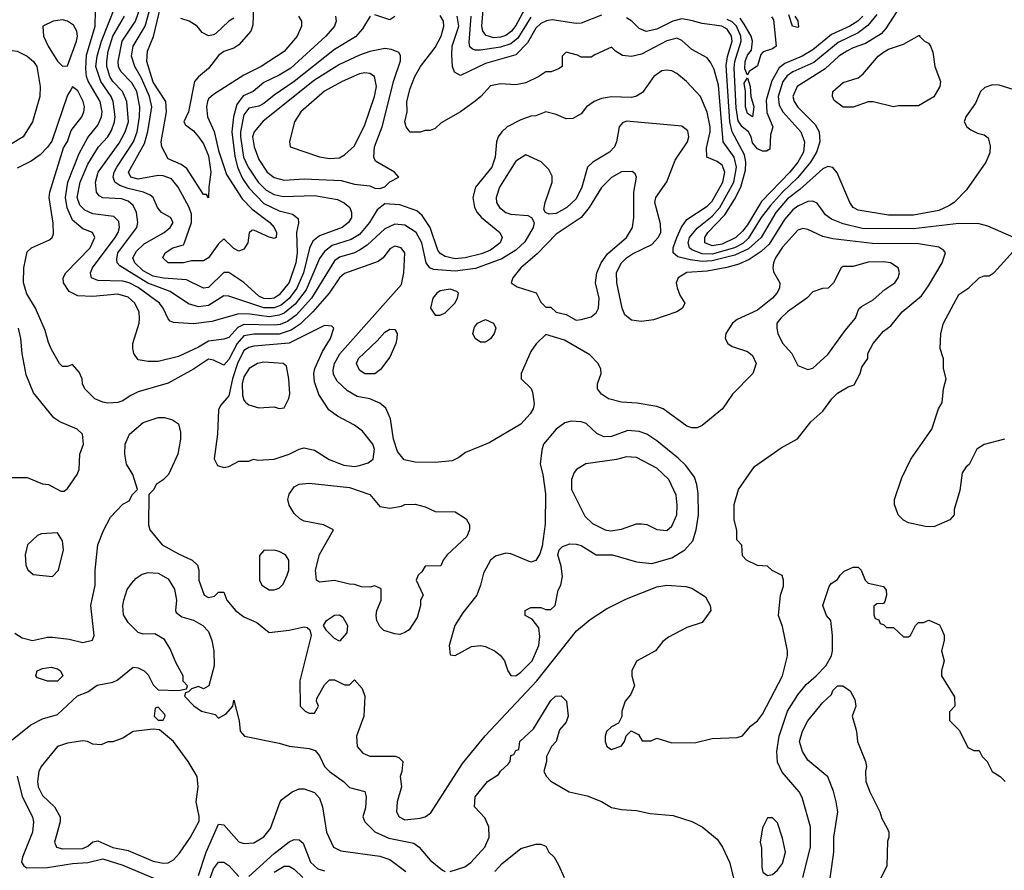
# Model space of a CAD drawing. Header units: inches. Extents: x 1793389 to 1900389, y 320802 to 470796.
# Tile 667 of 752: x 1865340 to 1869250, y 433478 to 436855. Entities that reach past the tile are written whole.
import ezdxf

# ---------------------------------------------------------------- set-up
doc = ezdxf.new("R2010")
doc.units = ezdxf.units.IN
doc.header["$MEASUREMENT"] = 0
doc.layers.add('B8463', color=7, linetype='Continuous')

msp = doc.modelspace()

# ---------------------------------------------------------------- linework, layer by layer
at = {"layer": 'B8463', "color": 2}
for points, elevation in [([(1868850, 436928.7), (1868779.9, 436820.1), (1868761.1, 436798.9), (1868699.2, 436760.8), (1868650, 436744.2), (1868624.9, 436730), (1868593.4, 436710), (1868539.4, 436660.6), (1868427.7, 436590), (1868410.7, 436550), (1868416.3, 436530), (1868430, 436508), (1868499.2, 436439.2), (1868515.5, 436410), (1868517.6, 436370), (1868504.6, 436330), (1868480.2, 436290), (1868430.8, 436229.2), (1868368.9, 436171.1), (1868321.8, 436118.2), (1868285.2, 436070), (1868233.5, 435986.5), (1868212.6, 435967.4), (1868179.5, 435950), (1868090, 435924.7), (1868050, 435925.2), (1868010, 435941.7), (1868000.5, 435950), (1867995.1, 435970), (1867999.8, 435990), (1868030, 436027.4), (1868090, 436074.9), (1868120.8, 436110), (1868175.7, 436210), (1868187, 436270), (1868178, 436310), (1868134.3, 436370), (1868115, 436595), (1868097.5, 436657.5), (1868084.8, 436684.8), (1868070, 436704), (1868010, 436737.2), (1867970, 436773.2), (1867950, 436782), (1867910, 436771.6), (1867810, 436718), (1867770, 436709.3), (1867733.6, 436713.6), (1867706, 436730), (1867690, 436746), (1867623.6, 436716.4), (1867610, 436706), (1867570, 436706), (1867554.6, 436714.6), (1867510, 436726), (1867494, 436710), (1867494, 436670), (1867479.6, 436660.4), (1867451.1, 436648.9), (1867430, 436648.7), (1867402, 436630), (1867350, 436605.2), (1867310, 436597.2), (1867250, 436601.2), (1867210, 436593.2), (1867171, 436550), (1867148.3, 436531.7), (1867090.4, 436489.6), (1867014.4, 436445.6), (1866990, 436424), (1866970, 436415.3), (1866950, 436415.3), (1866930.9, 436409.1), (1866890, 436409), (1866875.3, 436430), (1866869.2, 436450), (1866879, 436490), (1866877.2, 436530), (1866890, 436582), (1866909.5, 436630), (1866932.3, 436670), (1866990, 436744.9), (1867014.3, 436790), (1867024.7, 436830), (1867022.4, 436850), (1867010, 436871.8)], 370), ([(1869288, 435990), (1869184.7, 436035.3), (1869150, 436045.2), (1869070, 436046.6), (1868890, 436024.8), (1868686.3, 436026.3), (1868610, 436045.1), (1868563.5, 436063.5), (1868540.4, 436080.4), (1868507.3, 436127.3), (1868490, 436135.1), (1868470, 436133.6), (1868430, 436115.6), (1868410, 436100.7), (1868378, 436062), (1868316, 435964), (1868285.4, 435934.6), (1868237, 435903), (1868195.9, 435884.1), (1868148.2, 435871.8), (1868070, 435856.9), (1867988.9, 435851.1), (1867954.8, 435830), (1867946.8, 435810), (1867950.7, 435790.7), (1867962, 435762), (1867982, 435730), (1867972, 435710), (1867950, 435695.3), (1867856.7, 435663.3), (1867810, 435657), (1867770, 435662.7), (1867743.6, 435683.6), (1867732.3, 435710), (1867711.6, 435810), (1867710, 435851.3), (1867729.6, 435890), (1867749.6, 435910), (1867773.6, 435926.4), (1867850, 435963), (1867875.1, 435990), (1867886.6, 436010), (1867884.8, 436044.8), (1867862.7, 436130), (1867866, 436150), (1867910, 436211), (1867942.8, 436297.2), (1867991.8, 436370), (1867998, 436390), (1867994, 436414), (1867970, 436432.3), (1867750, 436452.3), (1867734, 436446), (1867721, 436430), (1867710.8, 436370), (1867702.8, 436350), (1867682.8, 436330), (1867616, 436290), (1867594.8, 436270), (1867572.4, 436190), (1867550, 436143.7), (1867513.4, 436110), (1867470, 436085.6), (1867442.9, 436082.9), (1867428, 436090), (1867422, 436102), (1867426.6, 436130), (1867454.5, 436210), (1867454.2, 436234.2), (1867441.2, 436261.2), (1867411.5, 436291.5), (1867350, 436319), (1867310, 436293.2), (1867246, 436190), (1867232.7, 436150), (1867233.4, 436130), (1867244.9, 436110), (1867270, 436090.5), (1867290, 436083.8), (1867357.5, 436077.5), (1867372, 436070), (1867382.8, 436050), (1867379.1, 436030), (1867346.4, 435973.6), (1867310, 435940.5), (1867254.4, 435905.6), (1867150, 435866.9), (1867070, 435856.4), (1866983.8, 435863.8), (1866969.3, 435870), (1866953.6, 435890), (1866936.4, 435970), (1866915.1, 436010), (1866870, 436039.7), (1866830, 436043), (1866790, 436025.1), (1866719.7, 435960.3), (1866690, 435939.7), (1866670, 435929.7), (1866610, 435913), (1866590, 435898.4), (1866498.5, 435750), (1866437.3, 435682.7), (1866403.4, 435656.6), (1866374.5, 435645.5), (1866350, 435642), (1866230, 435645.3), (1866206.7, 435633.3), (1866170, 435594), (1866150, 435587.3), (1866090, 435579.6), (1866050, 435555.6), (1865970, 435518.7), (1865890, 435498), (1865850, 435498), (1865810, 435505.2), (1865793.2, 435530), (1865789.4, 435550), (1865789.5, 435570), (1865813.6, 435650), (1865815.6, 435670), (1865814.5, 435694.5), (1865797, 435730), (1865770, 435753.6), (1865730, 435766), (1865630, 435756.3), (1865570, 435759.5), (1865536.6, 435776.6), (1865513.2, 435810), (1865512.7, 435830), (1865522.7, 435850), (1865619.5, 435950), (1865638, 435990), (1865628.7, 436010), (1865590, 436024.5), (1865550, 436059.5), (1865527.8, 436107.8), (1865521.5, 436150), (1865530.9, 436210), (1865575.5, 436324.5), (1865610, 436388), (1865650, 436436.3), (1865665.1, 436470), (1865666.9, 436490), (1865659.1, 436530), (1865611.7, 436611.7), (1865605.1, 436630), (1865602.2, 436662.2), (1865604.8, 436715.2), (1865639.7, 436830), (1865640.9, 436890)], 378), ([(1869290, 436577), (1869230, 436596), (1869203.5, 436596.5), (1869173.7, 436586.3), (1869156, 436570), (1869135.9, 436524.1), (1869098, 436470), (1869091.3, 436450), (1869102, 436430), (1869118, 436418), (1869144.5, 436404.5), (1869170, 436398), (1869186, 436386), (1869194.8, 436354.8), (1869193.2, 436326.8), (1869177.3, 436290), (1869099.9, 436180.1), (1869050.7, 436130), (1869030, 436116.2), (1868990, 436098), (1868890, 436079.7), (1868790, 436079.7), (1868670, 436099.3), (1868650, 436109.2), (1868637.2, 436130), (1868587.2, 436247.2), (1868570, 436269), (1868550, 436272.3), (1868530, 436263.7), (1868438.9, 436181.1), (1868390, 436143.5), (1868343.6, 436090), (1868285.2, 435990), (1868234.2, 435945.8), (1868180.1, 435919.9), (1868090, 435897.7), (1868050, 435895), (1868002.2, 435902.2), (1867954.2, 435914.1), (1867935.1, 435930), (1867935.1, 435950), (1867949.8, 435990.2), (1867968.5, 436031.5), (1867990, 436062), (1868070, 436114.4), (1868090, 436135.5), (1868132.4, 436210), (1868140.5, 436250), (1868130, 436278), (1868110, 436292.3), (1868068.7, 436310), (1868067, 436347), (1868082, 436410), (1868082, 436430), (1868070, 436488.7), (1868044, 436550), (1867988.7, 436610), (1867950, 436641.2), (1867930, 436652.7), (1867910, 436655.1), (1867890, 436652.3), (1867858.8, 436630), (1867813, 436567), (1867790, 436552.3), (1867770, 436547), (1867690, 436549.6), (1867650, 436542), (1867621, 436530), (1867591, 436510), (1867570, 436482), (1867536.9, 436463.1), (1867510, 436462), (1867470, 436479), (1867430, 436489), (1867390, 436473.2), (1867370, 436472.3), (1867330, 436458), (1867276, 436430), (1867254.8, 436410), (1867240.7, 436390), (1867233.4, 436370), (1867228.2, 436310), (1867214.4, 436270), (1867150.6, 436190), (1867139.1, 436150), (1867145.5, 436110), (1867156.3, 436090), (1867173.4, 436070), (1867247.3, 436010), (1867256.3, 435990), (1867248, 435970), (1867210, 435940.5), (1867174.1, 435925.9), (1867109.7, 435909.7), (1867070, 435906), (1867030, 435915.8), (1867010, 435927.6), (1867000.8, 435940.8), (1866969.7, 436030), (1866937.7, 436077.7), (1866916.6, 436096.6), (1866850, 436120.9), (1866790, 436124), (1866759.3, 436100.7), (1866728.5, 436050), (1866690, 436003), (1866656.9, 435983.1), (1866581.1, 435958.9), (1866550, 435935.6), (1866530, 435906.6), (1866477, 435783), (1866434, 435726), (1866390, 435690.8), (1866370, 435681.6), (1866330, 435675.4), (1866253.6, 435686.4), (1866210, 435687.4), (1866102.6, 435657.4), (1866030, 435647.3), (1865950, 435653.2), (1865938, 435658), (1865930, 435668), (1865909.4, 435710), (1865894.5, 435730), (1865810, 435792), (1865775.1, 435810), (1865750, 435816.8), (1865650, 435819.6), (1865625.2, 435830), (1865622, 435842), (1865620.9, 435850), (1865629.5, 435870), (1865718.9, 435990), (1865731.1, 436010), (1865736.3, 436030), (1865734, 436054), (1865714, 436074), (1865630, 436084.7), (1865598.5, 436098.5), (1865579.2, 436119.2), (1865568.5, 436150), (1865579.7, 436210), (1865610, 436282), (1865653.3, 436350), (1865690, 436390.5), (1865704.7, 436415.3), (1865716.9, 436450), (1865719.1, 436470), (1865711.1, 436530), (1865702.6, 436550), (1865662, 436610), (1865642.4, 436670), (1865647.7, 436710), (1865665, 436770), (1865719.7, 436910)], 374), ([(1866594, 436870), (1866597.3, 436850), (1866590.7, 436830), (1866556.3, 436790), (1866416.4, 436663.6), (1866370, 436634.7), (1866310, 436605.6), (1866266.8, 436570), (1866227.4, 436552.6), (1866201.9, 436518.2), (1866189, 436470), (1866182.6, 436410), (1866193.9, 436313.9), (1866204.2, 436270), (1866224.9, 436224.9), (1866250, 436187.2), (1866310, 436126), (1866370, 436096.5), (1866423, 436083), (1866446.4, 436066.4), (1866447.1, 436047.1), (1866439.3, 436010), (1866441.3, 435930), (1866436.5, 435890), (1866410, 435812.3), (1866370, 435762.6), (1866350, 435749.8), (1866330, 435746.6), (1866310, 435748.8), (1866290, 435757.7), (1866230, 435812), (1866170, 435852), (1866150, 435852.3), (1866090, 435792.3), (1866070, 435789.6), (1866002, 435822), (1865911.3, 435828.7), (1865870, 435837.2), (1865830, 435858), (1865797.4, 435890), (1865789.7, 435910), (1865803, 435937), (1865834.7, 435965.3), (1865914, 436010), (1865938, 436030), (1865949.3, 436050), (1865939, 436070), (1865902.7, 436090), (1865886.6, 436110), (1865869.5, 436149.5), (1865858.3, 436158.3), (1865831, 436171), (1865770, 436184.8), (1865737.3, 436197.3), (1865717.6, 436210), (1865711.1, 436230), (1865714.8, 436250), (1865726, 436270), (1865792.1, 436370), (1865806.6, 436410), (1865816.1, 436470), (1865816.8, 436510), (1865804.8, 436570), (1865784.9, 436604.9), (1865742, 436650), (1865732.8, 436670), (1865731.1, 436690), (1865747.3, 436770), (1865799.8, 436850), (1865820.4, 436910)], 366), ([(1866446.8, 436870), (1866458.8, 436850), (1866458.8, 436830), (1866442, 436790), (1866390, 436729.3), (1866298.8, 436670), (1866230, 436635.6), (1866110, 436558), (1866090, 436541.2), (1866085.3, 436530), (1866082, 436510), (1866085.7, 436470), (1866111.8, 436411.8), (1866130, 436336), (1866161.1, 436241.1), (1866224, 436144), (1866262.7, 436102.7), (1866332.7, 436050), (1866350.4, 436030), (1866359.1, 436010), (1866358, 435990), (1866350, 435987), (1866330, 435992), (1866270, 436019.3), (1866261.4, 436018.6), (1866250.9, 436009.1), (1866245.5, 435970), (1866230, 435943.7), (1866210, 435937), (1866190, 435946.6), (1866150, 435985.2), (1866130, 435966), (1866090.2, 435909.8), (1866070, 435898.4), (1866022.5, 435897.5), (1865990, 435889.6), (1865930, 435889.4), (1865908, 435910), (1865918, 435930), (1865948, 435950), (1865990, 435962), (1865992.7, 435967.3), (1866021.7, 436050), (1866022.6, 436082.6), (1866013.3, 436110), (1865969.5, 436190), (1865943.3, 436223.3), (1865910, 436235.1), (1865890, 436236.3), (1865810, 436221.7), (1865780.9, 436230), (1865771.8, 436250), (1865836, 436364), (1865848.9, 436411.1), (1865863.9, 436510), (1865855.3, 436550), (1865823.3, 436623.3), (1865796.4, 436670), (1865783.5, 436710), (1865789.8, 436750), (1865837.6, 436830), (1865860.3, 436910)], 362), ([(1866268.6, 436908.6), (1866266, 436834), (1866257.3, 436810), (1866210, 436756), (1866190, 436742.7), (1866150, 436729.3), (1866130, 436712.7), (1866090, 436661.2), (1866050, 436629.2), (1866034, 436610), (1866010.4, 436489.6), (1865991.3, 436450), (1865998, 436438), (1866030, 436414.8), (1866050, 436390.7), (1866070, 436362), (1866090, 436314.8), (1866098.3, 436250), (1866090.4, 436190), (1866090, 436148), (1866082, 436162), (1866070, 436162), (1866004.2, 436264.2), (1865981.1, 436281.1), (1865930, 436302.9), (1865904.5, 436350), (1865902, 436370), (1865922.7, 436490), (1865919.5, 436530), (1865870, 436607), (1865844.7, 436690), (1865847.8, 436730), (1865870.8, 436789.2), (1865900.4, 436910)], 358), ([(1866830, 436868), (1866810, 436855.3), (1866750, 436875.3)], 370), ([(1867352.4, 436910), (1867310, 436831.8), (1867292.7, 436810), (1867270, 436793.3), (1867250, 436785.8), (1867223.5, 436783.5), (1867192.1, 436792.1), (1867179.7, 436810), (1867175.6, 436830), (1867181.5, 436910)], 358), ([(1868744.2, 436875.8), (1868707.9, 436832.1), (1868670, 436803.9), (1868590, 436764.8), (1868494.1, 436685.9), (1868410, 436648.5), (1868388.1, 436631.9), (1868370.3, 436610), (1868352.6, 436550), (1868355.6, 436515.6), (1868370.3, 436490), (1868442.6, 436410), (1868456.5, 436370), (1868452.7, 436330), (1868430.2, 436290), (1868399, 436250), (1868286.6, 436133.4), (1868230, 436041.3), (1868210, 436016.3), (1868184.4, 435990), (1868130, 435964.6), (1868090, 435958), (1868060.7, 435970), (1868060.5, 435990), (1868073, 436010), (1868139.9, 436080.1), (1868178.4, 436141.6), (1868203.8, 436190), (1868222.2, 436257.8), (1868223.8, 436290), (1868219.2, 436319.2), (1868169.9, 436409.9), (1868160.2, 436450), (1868145.9, 436674.1), (1868150.6, 436709.4), (1868169.8, 436770), (1868167.1, 436790), (1868150, 436817.4), (1868129, 436830), (1868050, 436839.7), (1868007.2, 436852.8), (1867970, 436858.3), (1867934, 436850), (1867870, 436817.7), (1867828.2, 436808.2), (1867800.1, 436820.1), (1867771.3, 436850), (1867750, 436862.6)], 366), ([(1868418, 436870), (1868430.5, 436850.5), (1868432.8, 436827.2), (1868430, 436824), (1868409.4, 436830), (1868395.3, 436875.3)], 358), ([(1866731.1, 436868.9), (1866700.9, 436819.1), (1866672.9, 436787.1), (1866590, 436737.6), (1866430.4, 436610), (1866350, 436555.8), (1866310, 436522.3), (1866290, 436512.3), (1866250, 436504.2), (1866230, 436477.2), (1866216.3, 436410), (1866216.6, 436390), (1866229.3, 436310), (1866247.7, 436270), (1866287.4, 436210), (1866318.6, 436178.6), (1866350, 436161.1), (1866386.2, 436153.8), (1866510, 436157), (1866602, 436142), (1866628.8, 436128.8), (1866650.6, 436110), (1866658, 436090), (1866657.1, 436070), (1866645.5, 436050), (1866620.7, 436030), (1866530, 435996.9), (1866504.5, 435975.5), (1866491.4, 435948.6), (1866467.2, 435850), (1866440.2, 435790), (1866410, 435748.5), (1866377.8, 435722.2), (1866350, 435710.7), (1866310, 435710.7), (1866170, 435757.6), (1866150, 435758.7), (1866090, 435720.5), (1866050, 435714.7), (1866010, 435727.6), (1865936.8, 435776.8), (1865849.3, 435809.3), (1865737.5, 435877.5), (1865727.3, 435890), (1865725.1, 435905.1), (1865729.7, 435930), (1865805.6, 436030), (1865809.6, 436050), (1865803.6, 436090), (1865790, 436118), (1865770, 436134.7), (1865743.5, 436143.5), (1865670, 436147.6), (1865655.6, 436155.6), (1865644.5, 436170), (1865641.3, 436210), (1865651.3, 436250), (1865734.9, 436365.1), (1865759.1, 436410), (1865772, 436450), (1865765.4, 436530), (1865748.2, 436570), (1865709.8, 436609.8), (1865698, 436630), (1865686.4, 436670), (1865685.6, 436690), (1865691.1, 436731.1), (1865710, 436790.5), (1865755.4, 436870)], 370), ([(1866190, 436861.2), (1866170, 436849.4), (1866119.2, 436800.8), (1866110, 436794.7), (1866090, 436791.6), (1866064.9, 436804.9), (1866045.2, 436830), (1866013.2, 436850), (1865979.6, 436859.6)], 354), ([(1867650, 436874), (1867570, 436842), (1867550, 436840.7), (1867454.5, 436854.5), (1867431.5, 436851.5), (1867410, 436840.5), (1867390, 436821.6), (1867356.3, 436763.7), (1867310, 436715.6), (1867190, 436682), (1867090, 436633.2), (1867066.6, 436646.6), (1867059.3, 436670), (1867055.9, 436715.9), (1867058, 436750), (1867083.5, 436830), (1867077.4, 436870)], 366), ([(1867370, 436865.1), (1867317.9, 436782.1), (1867290, 436759.8), (1867250, 436746.6), (1867170, 436734.7), (1867150, 436734), (1867138.4, 436738.4), (1867128.2, 436748.2), (1867125.3, 436765.3), (1867133.3, 436870)], 362), ([(1868688.9, 436870), (1868668.7, 436850), (1868637.1, 436830), (1868563.6, 436796.4), (1868490, 436736.3), (1868447.3, 436710), (1868378.7, 436681.3), (1868355.8, 436664.2), (1868327.1, 436612.9), (1868304.5, 436535.5), (1868306.8, 436486.8), (1868331, 436430), (1868321.6, 436398.4), (1868318.8, 436341.2), (1868306, 436334), (1868290, 436333.2), (1868270, 436342.7), (1868250, 436366.6), (1868244.7, 436390), (1868234, 436410), (1868209.8, 436429.8), (1868193.2, 436453.2), (1868185.3, 436505.3), (1868177.3, 436662.7), (1868180.7, 436690), (1868204.8, 436770), (1868204.2, 436790), (1868187, 436830), (1868170, 436847), (1868150, 436856.8)], 362), ([(1868326.4, 436866.4), (1868334.4, 436854.4), (1868344.4, 436750), (1868330, 436739.7), (1868292.2, 436727.8), (1868282.8, 436717.2), (1868270, 436672.7), (1868237.3, 436650), (1868230, 436635.3), (1868220.5, 436660.5), (1868221.1, 436690), (1868230, 436714), (1868245.8, 436734.2), (1868249.7, 436770), (1868244.4, 436790), (1868217.6, 436837.6), (1868201.5, 436861.5)], 358), ([(1865319.8, 434419.8), (1865350, 434401), (1865390, 434391), (1865450, 434404), (1865470, 434404), (1865536.3, 434396.3), (1865590, 434382.8), (1865628.7, 434391.3), (1865635.3, 434410), (1865622.7, 434530), (1865639.3, 434610), (1865639.3, 434670), (1865649.5, 434770.5), (1865672.5, 434827.5), (1865700.2, 434879.8), (1865750, 434932), (1865774.6, 434945.4), (1865788, 434970), (1865808, 434990), (1865788.7, 435050), (1865764, 435090), (1865757.2, 435130), (1865759, 435170), (1865775.3, 435210), (1865830, 435256), (1865890, 435276), (1865915.3, 435275.3), (1865946.4, 435266.4), (1865970.9, 435250.9), (1865978, 435218), (1865978.8, 435190), (1865967.3, 435130), (1865931, 435050), (1865910, 435028.7), (1865882, 435010), (1865872, 434990), (1865852, 434970), (1865851, 434850), (1865856, 434830), (1865906, 434770), (1865970, 434734), (1866024.7, 434710), (1866046, 434690), (1866051, 434670), (1866050.7, 434630), (1866072, 434570), (1866090, 434561), (1866112.9, 434567.1), (1866130, 434582), (1866150, 434582), (1866162.8, 434550), (1866197.3, 434510), (1866230, 434484.9), (1866282, 434462), (1866330, 434422), (1866410, 434431), (1866470, 434444.7), (1866482, 434442), (1866492.7, 434432.7), (1866498, 434410), (1866452, 434230), (1866454, 434130), (1866474, 434110), (1866490, 434102), (1866510, 434102), (1866526, 434130), (1866518, 434150), (1866520.4, 434159.6), (1866550, 434214), (1866570, 434234), (1866590, 434234), (1866630, 434214), (1866650, 434214), (1866670, 434234), (1866699.8, 434199.8), (1866711, 434170), (1866706, 434090), (1866677.3, 434010), (1866680.7, 433970), (1866703, 433943), (1866730, 433930.8), (1866830.7, 433930.7), (1866846, 433926), (1866862, 433910), (1866858, 433870), (1866851.3, 433850), (1866856, 433810), (1866839.1, 433750), (1866836.3, 433710), (1866846.8, 433690), (1866870, 433678), (1866930, 433685.5), (1866950, 433690.7), (1866973.3, 433706.7), (1867098.3, 433901.7), (1867188.2, 434011.8), (1867394, 434230), (1867551.5, 434428.5), (1867606.2, 434473.8), (1867670, 434516.3), (1867750, 434556.3), (1867870, 434604), (1867910, 434610.6), (1867985.4, 434605.4), (1868010, 434598), (1868063.6, 434563.6), (1868082, 434530), (1868084.7, 434510), (1868050, 434462), (1867990, 434442), (1867916.8, 434403.2), (1867893.7, 434386.3), (1867864.7, 434350), (1867790, 434308), (1867771.3, 434270), (1867771.3, 434250), (1867782, 434210), (1867765.4, 434174.6), (1867744.7, 434150), (1867731.3, 434110), (1867731.1, 434088.9), (1867718, 434062), (1867690, 434048), (1867671.1, 434028.9), (1867664.7, 434010), (1867664.7, 433990), (1867672, 433970), (1867690, 433958), (1867730, 433972), (1867742, 433990), (1867748.4, 434011.6), (1867768.7, 434031.3), (1867796.9, 434016.9), (1867812.7, 433992.7), (1867847.3, 433992.7), (1867870, 434002), (1867930, 433984.7), (1868025.4, 433985.4), (1868090, 434001), (1868190, 434004.7), (1868210, 434012), (1868242, 434050), (1868270, 434071), (1868290, 434098), (1868369.3, 434250), (1868389.2, 434330), (1868389.2, 434350), (1868370, 434446), (1868354, 434490), (1868362, 434570), (1868373.6, 434606.4), (1868374, 434630), (1868368.4, 434648.4), (1868328.4, 434668.4), (1868310, 434686), (1868270, 434688), (1868226, 434710), (1868210, 434726), (1868208.4, 434768.4), (1868188.7, 434790), (1868188.4, 434828.4), (1868178, 434870), (1868178, 434930), (1868195.3, 434990), (1868258, 435082), (1868364.7, 435155.3), (1868429.1, 435190.9), (1868481.5, 435258.5), (1868530, 435301), (1868566, 435350), (1868587.9, 435372.1), (1868630, 435398), (1868654.6, 435405.4), (1868678, 435450), (1868684.7, 435475.3), (1868708, 435510), (1868708.7, 435530), (1868729.2, 435570), (1868770, 435618.8), (1868800.1, 435639.9), (1868844.4, 435695.6), (1868921.2, 435758.8), (1868950, 435798.8), (1869003.7, 435890), (1869017.2, 435930), (1869010, 435939), (1868990, 435952.3), (1868910, 435965.1), (1868727, 435967), (1868570, 435984.7), (1868530, 435995.1), (1868470, 436022.7), (1868450, 436026), (1868430, 436019.3), (1868370, 435952.3), (1868341.6, 435910), (1868333.4, 435890), (1868330.7, 435870), (1868334, 435854), (1868358.8, 435810), (1868357.3, 435790), (1868347.3, 435770), (1868330.3, 435749.7), (1868270, 435702), (1868190, 435665.2), (1868171, 435650), (1868144.7, 435610), (1868142, 435590), (1868152, 435570), (1868170, 435558), (1868230, 435538), (1868250, 435522), (1868264.7, 435490), (1868251.3, 435450), (1868170.9, 435369.1), (1868131.3, 435310), (1868050, 435244), (1868030, 435235.3), (1868010, 435235.3), (1867990, 435242), (1867895.3, 435310), (1867870, 435319.3), (1867792.5, 435332.5), (1867730, 435337.2), (1867678, 435350), (1867650, 435368.7), (1867635.3, 435390), (1867635.3, 435410), (1867648.7, 435450), (1867648.4, 435468.4), (1867638, 435490), (1867604.7, 435524.7), (1867503.1, 435583.1), (1867430, 435606), (1867391.6, 435568.4), (1867370, 435538), (1867331.3, 435450), (1867332, 435430), (1867370.6, 435390.6), (1867376.8, 435376.8), (1867382.8, 435330), (1867378.8, 435310), (1867366.8, 435290), (1867330.4, 435249.6), (1867204.4, 435175.6), (1867110, 435137.2), (1867083.5, 435116.5), (1867056.8, 435103.2), (1866990, 435097), (1866910, 435098), (1866867.3, 435107.3), (1866840.5, 435140.5), (1866824.2, 435190), (1866812, 435270), (1866793.4, 435313.4), (1866770, 435332.3), (1866730, 435349.4), (1866679.6, 435359.6), (1866642.3, 435382.3), (1866600.4, 435420.4), (1866586.7, 435446.7), (1866584.4, 435464.4), (1866589.6, 435490), (1866611.9, 435528.1), (1866856.2, 435803.8), (1866866, 435850), (1866869.3, 435929.3), (1866855.3, 435950), (1866830, 435956), (1866810, 435945.2), (1866782.8, 435910), (1866764.1, 435895.9), (1866630, 435847.3), (1866609.3, 435830.7), (1866568.7, 435770), (1866504.3, 435695.7), (1866454, 435646), (1866417.7, 435622.3), (1866370, 435607), (1866270, 435606.4), (1866230, 435599.8), (1866203.6, 435570), (1866170, 435506), (1866150, 435483.7), (1866110, 435502.9), (1866090, 435507.3), (1866030, 435467.3), (1865930, 435412.7), (1865810, 435377.2), (1865778, 435362), (1865750, 435342), (1865730, 435335.3), (1865690, 435333.2), (1865670, 435337.2), (1865638, 435350), (1865598, 435390), (1865588.7, 435410), (1865588, 435430), (1865575.3, 435455.3), (1865550, 435486), (1865530, 435478), (1865510, 435478), (1865498, 435490), (1865465.6, 435545.6), (1865453.6, 435573.6), (1865441.5, 435621.5), (1865402.7, 435710), (1865367.5, 435767.5), (1865355.1, 435810), (1865356, 435870), (1865370, 435934), (1865386, 435950), (1865458, 435982), (1865468.9, 435991.1), (1865474.6, 436005.4), (1865472.7, 436047.3), (1865457, 436150), (1865459.5, 436170), (1865514, 436346), (1865530, 436372), (1865544.8, 436415.2), (1865586, 436470), (1865594.5, 436490), (1865597, 436510), (1865591.8, 436530), (1865570, 436573.2), (1865550, 436588.7), (1865542.5, 436577.5), (1865530, 436555.3), (1865466.8, 436373.2), (1865450.8, 436349.2), (1865420.7, 436319.3), (1865385.8, 436294.2), (1865330, 436266)], 382), ([(1869250.7, 435189.3), (1869170.9, 435169.1), (1869142, 435150), (1869110.9, 435089.1), (1869099.6, 435080.4), (1869083.6, 435056.4), (1869074.4, 434985.6), (1869051.3, 434910), (1869051.3, 434890), (1869034, 434870), (1868970, 434842), (1868936.9, 434843.1), (1868870, 434858), (1868850, 434868), (1868828.7, 434890), (1868814, 434930), (1868814, 434950), (1868843.2, 435036.8), (1868879, 435110), (1868962, 435230), (1868989, 435310), (1869004, 435336), (1869009, 435390), (1869019, 435430), (1869009, 435470), (1869008.4, 435508.4), (1868995.3, 435550), (1868999, 435610), (1869009.2, 435650), (1869070, 435764.7), (1869110, 435791.3), (1869150, 435831), (1869170, 435838), (1869190, 435838), (1869210, 435851.3), (1869285.6, 435934.4)], 378), ([(1865310, 435038), (1865370, 435038), (1865430, 435012), (1865454, 435010), (1865503.6, 434983.6), (1865516.4, 434983.6), (1865530, 434994), (1865568, 435050), (1865575.3, 435070), (1865579, 435130), (1865593.2, 435170), (1865588.7, 435210), (1865568, 435230), (1865498.6, 435258.6), (1865474.8, 435274.8), (1865394.2, 435374.2), (1865365.4, 435445.4), (1865349.6, 435529.6), (1865344.5, 435590), (1865334.5, 435630)], 386), ([(1865310, 433996.3), (1865383.9, 434056.1), (1865430, 434078.8), (1865490, 434096), (1865569.3, 434170.7), (1865610, 434186.8), (1865647, 434213), (1865710, 434224.9), (1865727.3, 434232.7), (1865790, 434284.7), (1865810, 434282), (1865834, 434270), (1865850, 434254), (1865870, 434214), (1865890, 434194), (1865970, 434192), (1866002, 434198), (1866006, 434210), (1865988.7, 434228.7), (1865988.7, 434250), (1865960.9, 434300.9), (1865938, 434358), (1865914.6, 434394.6), (1865876.4, 434416.4), (1865830, 434415.3), (1865810, 434422), (1865770, 434462), (1865752.5, 434492.5), (1865749.4, 434529.4), (1865752.7, 434550), (1865767.2, 434592.8), (1865783.2, 434616.8), (1865802, 434638), (1865825.6, 434654.4), (1865850, 434661), (1865890, 434657.3), (1865930, 434634.8), (1865954.6, 434594.6), (1865962, 434550), (1865958, 434510), (1865961, 434501), (1865984, 434484), (1866030, 434470.6), (1866066.8, 434450), (1866090, 434426), (1866103.1, 434390), (1866110.4, 434349.6), (1866112.7, 434290), (1866091.3, 434210), (1866070, 434198), (1866050, 434208), (1866022, 434198), (1866010, 434186), (1865998, 434182), (1865994, 434170), (1866031.6, 434131.6), (1866062, 434110), (1866116, 434096), (1866130, 434082), (1866160.4, 434099.6), (1866186, 434130), (1866190, 434154), (1866211.1, 434071.1), (1866216, 434030), (1866232, 434010), (1866370, 433983), (1866410, 433970.5), (1866490, 433961), (1866513.7, 433953.7), (1866530, 433932), (1866550.8, 433890), (1866570, 433870.8), (1866626, 433830), (1866650, 433806.8), (1866710.8, 433790.8), (1866716, 433770), (1866713.7, 433726.3), (1866702, 433690), (1866711, 433670), (1866750.4, 433630.4), (1866805.5, 433605.5), (1866905.5, 433585.5), (1866926, 433570), (1866970, 433518.8), (1867018.8, 433478.8), (1867030, 433473.4)], 378), ([(1868449.6, 433450), (1868480.5, 433570), (1868480.7, 433650), (1868447.2, 433767.2), (1868436, 433790), (1868367.9, 433867.9), (1868350, 433908), (1868347.3, 433950), (1868355.6, 434010), (1868389.6, 434110), (1868430, 434174.8), (1868463.8, 434216.2), (1868503.7, 434250), (1868541.2, 434290), (1868564, 434330), (1868568.7, 434350), (1868568.7, 434410), (1868562, 434470), (1868544, 434490), (1868529.2, 434530), (1868554.6, 434605.4), (1868563.1, 434616.9), (1868588, 434632), (1868598, 434650), (1868614.6, 434665.4), (1868650, 434682), (1868670, 434682), (1868682, 434670), (1868698, 434630), (1868710, 434618), (1868770, 434604.7), (1868781, 434590), (1868782.8, 434570), (1868775.3, 434544.7), (1868770, 434538), (1868743.6, 434536.4), (1868732.7, 434527.3), (1868732.7, 434492.7), (1868738, 434478), (1868752.7, 434472.7), (1868758, 434458), (1868770, 434454), (1868782, 434442), (1868810, 434442), (1868850, 434404.7), (1868870, 434404.7), (1868878, 434410), (1868898, 434450), (1868910, 434462), (1868930, 434462), (1868951.3, 434471.3), (1868992.7, 434452.7), (1868999.6, 434439.6), (1869011.3, 434411.3), (1869011.3, 434390), (1869001, 434350), (1869011.3, 434310), (1869001, 434270), (1869001, 434250), (1869052.7, 434167.3), (1869054, 434130), (1869032.7, 434107.3), (1869032.7, 434072.7), (1869072.7, 434032.7), (1869105.4, 433965.4), (1869130, 433954), (1869150, 433954), (1869162, 433930), (1869182, 433910), (1869202, 433870), (1869234, 433850), (1869254, 433830)], 378), ([(1868548.7, 433371.3), (1868574, 433550), (1868574, 433610), (1868589.2, 433710), (1868582.7, 433750), (1868572.1, 433792.1), (1868549.4, 433849.4), (1868470, 433915.3), (1868449.3, 433950), (1868437.2, 433990), (1868449.4, 434030), (1868470, 434071), (1868530, 434144.7), (1868564, 434176), (1868570, 434192), (1868588, 434210), (1868609.3, 434210.7), (1868638, 434190), (1868656.8, 434156.8), (1868661, 434130), (1868646, 434090), (1868662.8, 434030), (1868667.3, 433990), (1868698.8, 433910), (1868702.8, 433890), (1868698.8, 433870), (1868701, 433830), (1868716, 433790), (1868756, 433710), (1868763.5, 433683.5), (1868785.4, 433645.4), (1868791.3, 433630), (1868791.3, 433610), (1868786.8, 433593.2), (1868783.6, 433496.4), (1868750, 433426)], 374), ([(1867050, 433472.7), (1867108.1, 433491.9), (1867131, 433509), (1867186.6, 433570), (1867204.5, 433610), (1867203.7, 433650), (1867186.8, 433686.8), (1867146, 433730), (1867148.7, 433770), (1867198, 433830), (1867242, 433858), (1867250, 433872), (1867280.4, 433899.6), (1867288, 433910), (1867290, 433934), (1867302, 433938), (1867310, 433954), (1867322, 433958), (1867326, 433990), (1867380.4, 434039.6), (1867450, 434152), (1867468, 434170), (1867490, 434171), (1867511.3, 434150), (1867518, 434090), (1867510, 434066), (1867483.6, 434036.4), (1867470.9, 433989.1), (1867452, 433970), (1867432, 433930), (1867432, 433910), (1867422, 433870), (1867432, 433850), (1867450, 433832), (1867522, 433790), (1867593.7, 433773.7), (1867650, 433750.8), (1867690, 433726.8), (1867730, 433718.8), (1867790, 433714.8), (1867843.5, 433703.5), (1867935.3, 433695.3), (1868010, 433671.3), (1868050.9, 433650.9), (1868110, 433602), (1868131, 433570), (1868158.8, 433510), (1868181.1, 433421.1)], 378), ([(1865330, 433851.3), (1865350, 433771), (1865390.3, 433690.3), (1865394.9, 433670), (1865390.4, 433630), (1865350.6, 433530), (1865347.3, 433510), (1865356.3, 433496.3), (1865368.4, 433488.4), (1865450, 433488.9), (1865550, 433505.5), (1865610, 433509.1), (1865670, 433523.1), (1865750, 433498.9), (1865910, 433430.4)], 374), ([(1866050, 433458), (1866080.5, 433550), (1866130, 433661), (1866150, 433658.8), (1866210, 433590.6), (1866230, 433584), (1866270, 433587.3), (1866309.6, 433610.4), (1866336.3, 433643.7), (1866374, 433750), (1866380.9, 433759.1), (1866422, 433790), (1866450, 433802), (1866470, 433802), (1866510, 433786.8), (1866530, 433764.7), (1866543, 433730), (1866558, 433630), (1866586, 433570), (1866615.9, 433555.9), (1866770, 433534.4), (1866810, 433520.5), (1866873.7, 433473.7)], 374), ([(1866250, 433453), (1866350, 433544.4), (1866410, 433590.6), (1866430, 433600.7), (1866450, 433598.8), (1866465.5, 433585.5), (1866494.9, 433510), (1866524, 433484), (1866550, 433475.8)], 370), ([(1867227, 433473), (1867255.5, 433504.5), (1867330, 433564.7), (1867390, 433582), (1867410, 433582), (1867430, 433574), (1867442, 433550), (1867462, 433530), (1867479.6, 433499.6), (1867502, 433450)], 374), ([(1866082.9, 433410), (1866110, 433484), (1866130, 433510.7), (1866150, 433510.7), (1866170, 433497.3), (1866210, 433454)], 370), ([(1866350, 433470.4), (1866390, 433494), (1866410, 433494.9), (1866430, 433483), (1866463.8, 433450)], 366)]:
    msp.add_lwpolyline(points, dxfattribs=dict(at, elevation=elevation))
for points, elevation in [([(1865510, 436854.5), (1865472, 436850), (1865431.3, 436830), (1865434.8, 436790), (1865453.4, 436750), (1865490, 436691), (1865510, 436671.3), (1865530, 436672), (1865565.6, 436770), (1865569.5, 436790), (1865566.6, 436810), (1865553.1, 436833.1), (1865530, 436849.3)], 382), ([(1868810, 436509), (1868730, 436529), (1868710, 436529), (1868650, 436508.7), (1868610, 436508), (1868574.6, 436534.6), (1868568, 436550), (1868569, 436570), (1868610, 436606), (1868670, 436624.7), (1868690, 436641), (1868749.6, 436710.4), (1868770, 436726.8), (1868790, 436738.8), (1868850, 436758), (1868914, 436794), (1868914, 436790), (1868934, 436770), (1868950, 436762), (1868958, 436750), (1868966, 436726), (1868974, 436670), (1868997.3, 436610), (1868994.8, 436590), (1868970, 436549), (1868910, 436514), (1868830, 436514)], 370), ([(1865230, 436346), (1865209.5, 436349.5), (1865184.8, 436364.8), (1865144.1, 436404.1), (1865136.5, 436416.5), (1865129.2, 436450), (1865129.2, 436510), (1865158, 436570), (1865169.5, 436630), (1865221.2, 436710), (1865250, 436724), (1865310, 436733.4), (1865330, 436730.6), (1865370, 436710.6), (1865394, 436690), (1865407.3, 436670), (1865420.7, 436590), (1865419.1, 436550), (1865390.4, 436450), (1865353.4, 436390), (1865310, 436363.7), (1865270, 436349.4)], 378), ([(1866790, 436740.9), (1866730, 436729.6), (1866690, 436715.1), (1866610, 436678), (1866510, 436615.4), (1866307.1, 436452.9), (1866270.6, 436410), (1866264.9, 436390), (1866270.4, 436350), (1866290, 436300.7), (1866322.4, 436250), (1866350, 436228.4), (1866390, 436217.6), (1866470, 436223.7), (1866617, 436217), (1866670, 436202), (1866730, 436196), (1866750, 436186), (1866770, 436184.7), (1866790, 436191.3), (1866810, 436212), (1866846, 436230), (1866828, 436250), (1866753.2, 436293.2), (1866746, 436310), (1866749.6, 436350), (1866779.7, 436430), (1866826, 436614), (1866852.5, 436692.5), (1866852.7, 436712.7), (1866845.2, 436725.2), (1866817, 436737)], 374), ([(1866710, 436644.5), (1866690, 436640.7), (1866621, 436610), (1866550, 436571.6), (1866456.3, 436490), (1866430.6, 436450), (1866411.3, 436371.3), (1866414, 436350), (1866530, 436310.8), (1866570, 436304), (1866610, 436307.3), (1866630, 436318.8), (1866670, 436354.8), (1866710, 436438), (1866749.6, 436550), (1866756.9, 436590), (1866749.6, 436629.6), (1866730, 436642)], 378), ([(1868250, 436469.6), (1868230, 436482.7), (1868223.1, 436510), (1868222.4, 436570), (1868217.2, 436602.8), (1868230, 436624.7), (1868241.6, 436590), (1868244, 436550), (1868256, 436510)], 358), ([(1867772.9, 436252.9), (1867730, 436252), (1867690, 436229.3), (1867650, 436189.4), (1867602, 436110), (1867570.2, 436069.8), (1867470, 436004.5), (1867394.9, 435925.1), (1867330.8, 435870), (1867298, 435830), (1867292, 435810), (1867315.3, 435795.3), (1867390.9, 435770.9), (1867410, 435734), (1867430, 435714), (1867450, 435714), (1867470, 435694), (1867510, 435684.7), (1867550, 435662), (1867570, 435664.7), (1867610, 435676), (1867630, 435691.3), (1867639.3, 435710), (1867640.9, 435750), (1867627, 435810), (1867631.6, 435850), (1867649.6, 435890), (1867674.8, 435925.2), (1867749.5, 435990), (1867774, 436030), (1867778.7, 436070), (1867779.6, 436170), (1867789, 436230), (1867784, 436244)], 382), ([(1868770, 435894.5), (1868710, 435892.3), (1868650, 435875.3), (1868610, 435875.3), (1868602, 435870), (1868572, 435810), (1868551.1, 435788.9), (1868528.4, 435788.4), (1868490, 435775.3), (1868466.8, 435750), (1868390, 435695.1), (1868362.8, 435670), (1868346.8, 435650), (1868346.8, 435630), (1868350.8, 435610), (1868370, 435571.3), (1868406.8, 435530), (1868430, 435482), (1868470, 435466), (1868490, 435471.3), (1868550, 435526), (1868618, 435622), (1868659, 435670), (1868673.2, 435706.8), (1868682.7, 435717.3), (1868730, 435742.8), (1868776.5, 435783.5), (1868815.3, 435810), (1868828.7, 435830), (1868834, 435850), (1868828.7, 435870), (1868798, 435890)], 386), ([(1867050, 435785.2), (1867010, 435779.3), (1866996, 435770), (1866981, 435750), (1866972, 435710), (1866990, 435682), (1867010, 435682), (1867030, 435692), (1867068.7, 435730), (1867079, 435750), (1867082, 435770), (1867076, 435776)], 382), ([(1867170, 435575.3), (1867149.3, 435589.3), (1867139, 435610), (1867145.6, 435634.4), (1867158, 435650), (1867190, 435664.7), (1867222, 435650), (1867230.8, 435630), (1867224.7, 435610), (1867210, 435588.7), (1867190, 435575.3)], 378), ([(1866550, 435641.2), (1866410, 435571.1), (1866270, 435559.1), (1866250, 435554.3), (1866230, 435542.4), (1866204.7, 435490), (1866184.9, 435430), (1866170, 435362), (1866136.9, 435323.1), (1866130, 435306), (1866124.9, 435210), (1866112, 435112), (1866125.4, 435085.4), (1866150, 435078), (1866170, 435082), (1866210, 435102), (1866250, 435102), (1866269, 435111), (1866286, 435106), (1866350, 435110.7), (1866409.5, 435130.5), (1866450, 435150.7), (1866470, 435154.8), (1866510, 435146.8), (1866568.5, 435108.5), (1866626.9, 435086.9), (1866670, 435081.6), (1866690, 435085.5), (1866724.1, 435095.9), (1866744, 435110), (1866749.2, 435150), (1866742.7, 435170), (1866701.5, 435221.5), (1866670, 435245.2), (1866601.5, 435281.5), (1866567, 435307), (1866527.7, 435367.7), (1866510, 435418), (1866507.6, 435450), (1866511.6, 435470), (1866542.6, 435537.4), (1866574.5, 435590), (1866588, 435630), (1866579, 435639)], 386), ([(1866750, 435449.3), (1866710, 435449.4), (1866690, 435464), (1866677.2, 435490), (1866686, 435510), (1866760.1, 435579.9), (1866790, 435614.8), (1866810, 435626), (1866830, 435624.7), (1866838.8, 435610), (1866837.3, 435590), (1866833.4, 435570), (1866810, 435515.3), (1866773.2, 435466.8)], 378), ([(1866310, 435496.2), (1866284.7, 435490), (1866251, 435470), (1866230, 435437.2), (1866223.1, 435410), (1866224.9, 435364.9), (1866230, 435344.7), (1866236.8, 435336.8), (1866250, 435326), (1866290, 435314.8), (1866350, 435318), (1866370, 435312), (1866390, 435314), (1866408.9, 435351.1), (1866413.2, 435370), (1866409.2, 435430), (1866399.3, 435479.3), (1866386, 435490)], 390), ([(1867530, 435261.2), (1867505.2, 435254.8), (1867470, 435229), (1867420.7, 435170), (1867413.2, 435146.8), (1867407.3, 435090), (1867418, 435050), (1867427.5, 434972.5), (1867427.1, 434852.9), (1867415.3, 434764.7), (1867405.4, 434734.6), (1867390, 434708), (1867370, 434702), (1867290, 434734), (1867270, 434737.2), (1867230, 434725.2), (1867210, 434709), (1867181.6, 434658.4), (1867170.3, 434609.7), (1867154.9, 434570), (1867099.9, 434500.1), (1867067.7, 434450), (1867046, 434370), (1867050, 434334), (1867070, 434331.3), (1867133.8, 434366.2), (1867169.5, 434370.5), (1867190, 434366), (1867228.7, 434348.7), (1867250, 434330.7), (1867265.5, 434310), (1867278.8, 434270), (1867290, 434251.3), (1867310, 434250.8), (1867330, 434264.9), (1867375.6, 434310), (1867401.6, 434370), (1867406.3, 434406.3), (1867401.2, 434441.2), (1867374.6, 434474.6), (1867348, 434490), (1867348, 434510), (1867370, 434522), (1867410, 434522), (1867430, 434514), (1867450, 434514), (1867466, 434530), (1867478, 434590), (1867489.3, 434610.7), (1867495.5, 434644.5), (1867490, 434686), (1867477.2, 434730), (1867482, 434750), (1867496, 434764), (1867525.1, 434774.9), (1867550, 434773.4), (1867570, 434767.3), (1867630, 434730.6), (1867694, 434730), (1867790, 434702.8), (1867850, 434696.3), (1867930, 434719.1), (1867981.2, 434750), (1868013.4, 434786.6), (1868027, 434830), (1868036.2, 434890), (1868034.2, 434974.2), (1868029.5, 435010), (1868019.6, 435039.6), (1867985.4, 435085.4), (1867954.5, 435114.5), (1867870, 435183.7), (1867830, 435209.4), (1867800.1, 435220.1), (1867755.2, 435224.8), (1867690, 435200.9), (1867659.3, 435199.3), (1867632.1, 435212.1), (1867590, 435252.7), (1867570, 435259.3)], 386), ([(1867750, 435119.5), (1867710, 435109.5), (1867588.2, 435091.8), (1867551.3, 435070), (1867542.5, 435057.5), (1867530.8, 435030), (1867530.8, 434990), (1867583.8, 434883.8), (1867615.2, 434855.2), (1867664.7, 434830), (1867686.2, 434826.2), (1867730, 434832.7), (1867790, 434853.4), (1867810, 434854), (1867830, 434850.7), (1867870.7, 434830.7), (1867910, 434826.8), (1867930, 434844.7), (1867949.4, 434890), (1867951.7, 434928.3), (1867947.5, 434967.5), (1867918, 435030), (1867870, 435075.1), (1867790, 435117)], 390), ([(1866810, 434916), (1866856, 434924), (1866870, 434930.8), (1866910, 434931.3), (1866950, 434921), (1866990, 434902.8), (1867070, 434901), (1867113.7, 434873.7), (1867126.8, 434850), (1867126.8, 434830), (1867116.1, 434803.9), (1867038, 434730), (1867022, 434710), (1867012.7, 434687.3), (1866950, 434686), (1866936.9, 434663.1), (1866922, 434650), (1866914, 434630), (1866942, 434570), (1866932, 434550), (1866931.3, 434530), (1866918, 434482), (1866886.8, 434433.2), (1866870, 434422), (1866850, 434414), (1866830, 434417.2), (1866786, 434430), (1866770, 434446), (1866758, 434470), (1866755.3, 434490), (1866758, 434510), (1866775.3, 434550), (1866775.3, 434595.3), (1866750, 434608), (1866730, 434602), (1866696.9, 434603.1), (1866670, 434613.2), (1866650, 434614), (1866590, 434628.7), (1866530, 434622), (1866518, 434630), (1866514, 434670), (1866530, 434732), (1866586, 434830), (1866546, 434850), (1866470, 434864), (1866452.9, 434872.9), (1866430, 434895.3), (1866410, 434928), (1866405.2, 434950), (1866410, 434972), (1866430, 435001), (1866450, 435010.8), (1866490, 435014.8), (1866650, 434998), (1866730.5, 434970.5), (1866770, 434922)], 382), ([(1865490, 434818), (1865425.4, 434814.6), (1865410, 434808), (1865371.3, 434770), (1865361, 434730), (1865364.7, 434690), (1865371.6, 434671.6), (1865392.7, 434652.7), (1865470, 434644.7), (1865494, 434670), (1865514, 434750), (1865510, 434786)], 386), ([(1866350, 434749), (1866310, 434748), (1866291.6, 434728.4), (1866292, 434630), (1866302, 434610), (1866330, 434591.3), (1866350, 434591.3), (1866370, 434598), (1866385.6, 434614.4), (1866402.7, 434650), (1866409.2, 434670), (1866409, 434710), (1866395.3, 434730), (1866370, 434744)], 386), ([(1866610, 434388), (1866590, 434398), (1866558, 434430), (1866546, 434450), (1866558, 434470), (1866590, 434491.3), (1866610, 434492), (1866623.6, 434483.6), (1866642, 434450), (1866639.6, 434420.4)], 382), ([(1865490, 434229), (1865450, 434229.2), (1865410, 434242), (1865404, 434250), (1865408.7, 434270), (1865430, 434278.8), (1865464.7, 434284.7), (1865490, 434278), (1865502, 434270), (1865511, 434250)], 378), ([(1865890, 434126), (1865878, 434122), (1865874, 434090), (1865890, 434074), (1865910, 434074), (1865918, 434090), (1865916.4, 434096.4)], 378), ([(1865870, 434038), (1865790.7, 434029.3), (1865750, 434002), (1865710, 433988), (1865690, 433988), (1865663.6, 433976.4), (1865630, 433979), (1865609.3, 433989.3), (1865590, 433992.7), (1865530, 433982.7), (1865490, 433969), (1865425.5, 433890), (1865415.5, 433870), (1865410.6, 433830.6), (1865413.4, 433810), (1865430, 433774.8), (1865477.3, 433730), (1865501, 433690), (1865501, 433670), (1865477.3, 433590), (1865486, 433570), (1865510, 433563), (1865590, 433564.9), (1865610, 433573.4), (1865630, 433590.6), (1865650, 433594.9), (1865710, 433568.7), (1865770, 433556.4), (1865870, 433514.4), (1865910, 433506), (1865930, 433508.2), (1865950, 433519.1), (1865974.2, 433545.9), (1866018, 433610), (1866052.9, 433672.9), (1866052.9, 433692.9), (1866041.2, 433750), (1866049, 433810), (1866044, 433850), (1866009.3, 433910), (1865950, 433989), (1865895.3, 434035.3)], 378), ([(1868330, 433686), (1868310, 433686), (1868290, 433646), (1868281, 433590), (1868286.4, 433566.4), (1868287.3, 433490), (1868292, 433470), (1868310, 433458), (1868330, 433461), (1868350, 433478), (1868370, 433504.7), (1868381.2, 433550), (1868370, 433606), (1868350, 433666)], 382)]:
    msp.add_lwpolyline(points, close=True, dxfattribs=dict(at, elevation=elevation))

doc.saveas('drawing.dxf')
